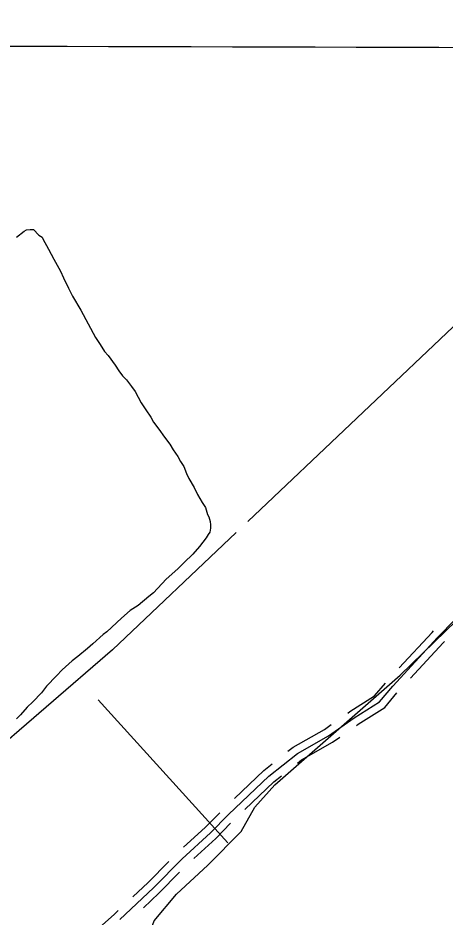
# Model space of a CAD drawing. Extents: x 3161514 to 3199414, y 831166 to 856601.
# Drawn here: x 3184674 to 3185519, y 840914 to 842695 of the extents above; entities that cross this region are included whole.
import ezdxf

# ---------------------------------------------------------------- set-up
doc = ezdxf.new("R2010")
doc.units = 0
for name, color, linetype in [('V-GRID-MAJR', 7, 'Continuous'), ('V-ROAD-CNTR', 7, 'Continuous'), ('V-SITE-VEGE', 7, 'Continuous'), ('V-TOPO-SHOR', 7, 'Continuous')]:
    doc.layers.add(name, color=color, linetype=linetype)

msp = doc.modelspace()

# ---------------------------------------------------------------- linework, layer by layer
at = {"layer": 'V-GRID-MAJR'}
msp.add_spline([(3165722.25, 842695.223), (3170954.554, 842678.861), (3176186.862, 842663.26), (3181419.1720000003, 842648.42), (3186651.484, 842634.341), (3191883.798, 842621.023), (3197116.113, 842608.466), (3197116.114, 842608.466)], degree=3, dxfattribs=at)
at = {"layer": 'V-ROAD-CNTR'}
for points in [[(3184874.9462132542, 840908.5361554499), (3184941.667079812, 840971.5380294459), (3184998.80296554, 841029.206914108), (3185054.864853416, 841080.17081218), (3185090.6357818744, 841116.9717385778), (3185170.060623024, 841192.7635869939), (3185226.626509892, 841237.6594972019), (3185288.349386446, 841272.6784271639), (3185339.0492850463, 841308.2023561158), (3185389.621183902, 841340.226292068), (3185415.454132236, 841371.1122302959), (3185504.224954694, 841467.2880379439), (3185575.180812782, 841540.2508920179)], [(3185428.328106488, 841407.17515817), (3185493.334976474, 841477.6050173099), (3185496.502970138, 841480.8630107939)], [(3185450.3720624, 841386.8271988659), (3185515.114932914, 841456.971058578), (3185518.010927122, 841459.9490526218)], [(3185326.638309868, 841317.822336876), (3185330.7293016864, 841320.6883311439), (3185379.618203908, 841351.646269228), (3185400.889161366, 841377.078218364)], [(3185343.8522754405, 841293.252386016), (3185347.369268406, 841295.716381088), (3185399.6241638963, 841328.8063149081), (3185423.901115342, 841357.83025686)], [(3185208.0805469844, 841242.089488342), (3185218.21252672, 841250.1314722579), (3185280.326402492, 841285.3724017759), (3185293.878375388, 841294.868382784)], [(3185226.730509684, 841218.591535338), (3185235.040493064, 841225.187522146), (3185296.3723704, 841259.9844525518), (3185311.0943409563, 841270.3004319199)], [(3185102.150758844, 841148.693675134), (3185160.1996427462, 841204.0875643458), (3185176.749609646, 841217.222538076)], [(3185122.860717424, 841126.9897185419), (3185179.921603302, 841181.439609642), (3185195.3995723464, 841193.724585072)], [(3185001.525960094, 841051.9538686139), (3185044.4318742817, 841090.9577906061), (3185073.069817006, 841120.4207316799)], [(3185021.705919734, 841029.7559130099), (3185065.29783255, 841069.3838337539), (3185094.581773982, 841099.5107735)], [(3184901.19316076, 840953.950064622), (3184931.187100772, 840982.2730079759), (3184972.182018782, 841023.6499252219)], [(3184921.7891195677, 840932.1381082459), (3184952.1470588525, 840960.803050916), (3184993.493976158, 841002.5359674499)], [(3184797.1443688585, 840859.5492534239), (3184798.334366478, 840860.7522510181), (3184864.8232335, 840919.608133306), (3184872.110218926, 840926.488119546)]]:
    msp.add_lwpolyline(points, dxfattribs=at)
at = {"layer": 'V-SITE-VEGE'}
for points in [[(3184670.565, 842260.87), (3184685.62, 842272.927), (3184690.5870000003, 842275.649), (3184697.419, 842276.353), (3184704.216, 842276.091), (3184714.481, 842264.995), (3184721.124, 842260.85), (3184722.953, 842257.86), (3184733.81, 842237.019), (3184744.705, 842217.15), (3184757.3880000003, 842193.321), (3184763.694, 842180.435), (3184773.58, 842159.632), (3184781.714, 842143.76), (3184798.131, 842115.897), (3184827.157, 842062.262), (3184836.3370000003, 842048.292), (3184844.5470000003, 842034.36), (3184852.012, 842026.292), (3184865.8540000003, 842007.279), (3184873.207, 841996.297), (3184880.596, 841986.289), (3184888.061, 841978.22), (3184898.248, 841965.182), (3184905.637, 841955.172), (3184917.3880000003, 841932.353), (3184926.569, 841918.381), (3184936.719, 841904.375), (3184942.167, 841894.4400000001), (3184954.144, 841877.444), (3184961.535, 841867.433), (3184974.484, 841850.4), (3184980.866, 841839.458), (3184990.082, 841826.459)], [(3184990.082, 841826.459), (3184995.528, 841816.524), (3185001.946, 841806.55), (3185007.242, 841792.732), (3185011.719, 841782.836), (3185022.688, 841764.9060000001), (3185028.955, 841751.052), (3185038.063, 841735.143), (3185044.4790000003, 841725.169), (3185048.802, 841711.388), (3185051.526, 841706.419), (3185054.1, 841697.566), (3185054.807, 841690.736), (3185054.543, 841683.941), (3185053.271, 841676.209), (3185050.166, 841671.468), (3185046.019, 841664.823), (3185032.719, 841647.841), (3185019.4930000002, 841632.796), (3185002.309, 841615.965), (3184990.17, 841603.7980000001), (3184967.007, 841583.308), (3184941.643, 841556.1), (3184932.603, 841548.674), (3184911.4960000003, 841531.0210000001), (3184895.546, 841520.944), (3184878.4390000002, 841506.0530000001), (3184849.19, 841478.995), (3184842.167, 841473.435), (3184821.994, 841454.774), (3184810.937, 841445.48), (3184791.85, 841429.694), (3184780.832, 841421.371), (3184760.698, 841403.68), (3184749.528, 841391.476), (3184730.25, 841370.834), (3184720.012, 841357.62), (3184702.791, 841339.817), (3184691.697, 841329.555), (3184678.471, 841314.51), (3184670.365, 841306.076)]]:
    msp.add_lwpolyline(points, dxfattribs=at)
at = {"layer": 'V-TOPO-SHOR'}
for p, q in [((3185869.358, 842400.997), (3185128.6410000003, 841697.507)), ((3184832.448184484, 841344.1164537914), (3185089.179030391, 841060.8272445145))]:
    msp.add_line(p, q, dxfattribs=at)
for points in [[(3184442.925521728, 840396.8681602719), (3184677.5243981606, 840480.969644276), (3184743.920306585, 840520.8071893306), (3184836.8745783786, 840684.5837634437), (3184916.549668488, 840835.0811558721), (3184943.1080318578, 840905.9034581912), (3184987.371970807, 840959.0201849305), (3185049.3414853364, 841016.5633055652), (3185115.7373937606, 841082.9592139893), (3185142.2957571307, 841131.6495468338), (3185182.133302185, 841175.9134857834), (3185430.011360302, 841392.8067866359), (3185765.457, 841718.832)], [(3185105.614, 841675.636), (3184860.7260000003, 841443.057), (3184597.501, 841216.083), (3184145.735, 840808.63), (3184116.811, 840785.17), (3184099.358, 840775.606), (3184068.705, 840764.618)]]:
    msp.add_lwpolyline(points, dxfattribs=at)

doc.saveas('drawing.dxf')
